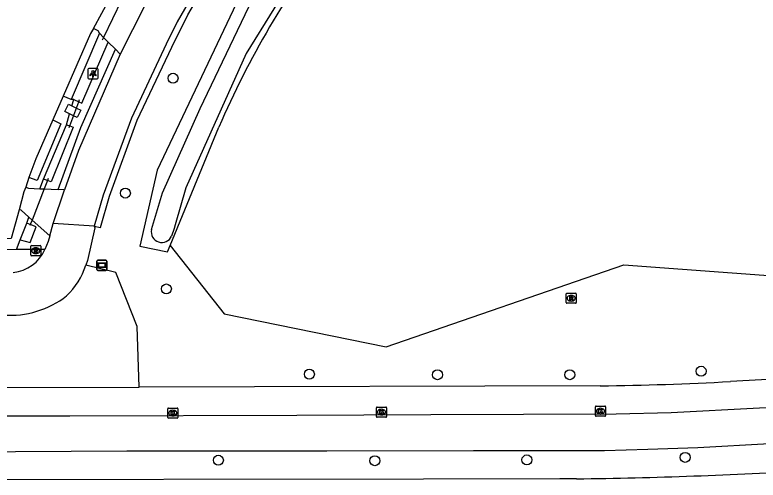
# Model space of a CAD drawing. Extents: x 160457 to 162082, y 388340 to 389736.
# Drawn here: x 161167.8 to 161240.6, y 388347.2 to 388392.8 of the extents above; entities that cross this region are included whole.
import ezdxf

# ---------------------------------------------------------------- set-up
doc = ezdxf.new("R2010")
doc.units = 0
for name, color, linetype in [('IMGEO_Berm_groen', 7, 'Continuous'), ('IMGEO_Boom', 7, 'Continuous'), ('IMGEO_Brandkraan', 7, 'Continuous'), ('IMGEO_Duiker', 7, 'Continuous'), ('IMGEO_Fietspad_gesloten', 7, 'Continuous'), ('IMGEO_Groenvoorziening', 7, 'Continuous'), ('IMGEO_Haag', 7, 'Continuous'), ('IMGEO_Kolk', 7, 'Continuous'), ('IMGEO_Lichtpunt', 7, 'Continuous'), ('IMGEO_Loofbos', 7, 'Continuous'), ('IMGEO_Rijbaan_lokaal_halfverhard', 7, 'Continuous'), ('IMGEO_Rijbaan_lokaal_open', 7, 'Continuous'), ('IMGEO_Rijbaan_regionaal_gesloten', 7, 'Continuous'), ('IMGEO_Rioolput', 7, 'Continuous'), ('IMGEO_Straatnaambord', 7, 'Continuous'), ('IMGEO_Voetpad_open', 7, 'Continuous'), ('IMGEO_Waterloop', 7, 'Continuous')]:
    doc.layers.add(name, color=color, linetype=linetype)

msp = doc.modelspace()

# ---------------------------------------------------------------- linework, layer by layer
at = {"layer": 'IMGEO_Berm_groen'}
for points in [[(161183.043, 388370.238), (161188.333, 388363.513), (161204.201, 388360.29), (161227.477, 388368.326), (161265.062, 388365.54), (161284.982, 388367.185), (161286.613, 388376.227), (161280.784, 388383.56), (161291.75, 388408.466)], [(161190.117, 388395.271), (161181.767, 388377.6), (161180.064, 388370.164), (161182.787, 388369.615), (161183.043, 388370.238)], [(161173.403, 388383.921), (161173.584, 388384.544)], [(161172.864, 388382.069), (161173.173, 388383.13)], [(161170.261, 388375.791), (161170.62, 388376.737)], [(161180.013, 388356.337), (161179.786, 388362.289), (161177.723, 388367.574), (161174.763, 388368.294)]]:
    msp.add_lwpolyline(points, dxfattribs=at)
at = {"layer": 'IMGEO_Boom'}
for centre in [(161183.318, 388386.627), (161178.644, 388375.357), (161182.664, 388365.963), (161235.054, 388357.895), (161196.674, 388357.608), (161209.229, 388357.551), (161222.19, 388357.553), (161187.757, 388349.168), (161203.09, 388349.12), (161217.987, 388349.203), (161233.495, 388349.448)]:
    msp.add_circle(centre, 0.489, dxfattribs=at)
at = {"layer": 'IMGEO_Brandkraan'}
for p, q in [((161169.37, 388369.293), (161169.37, 388370.145)), ((161169.445, 388370.219), (161170.297, 388370.219)), ((161169.858, 388369.999), (161169.883, 388369.999)), ((161170.371, 388370.145), (161170.371, 388369.293)), ((161170.297, 388369.219), (161169.445, 388369.219)), ((161169.881, 388369.439), (161169.856, 388369.439))]:
    msp.add_line(p, q, dxfattribs=at)
for points in [[(161169.37, 388369.293), (161169.37, 388370.145)], [(161169.445, 388370.219), (161170.297, 388370.219)], [(161169.718, 388369.919), (161169.718, 388369.519), (161169.931, 388369.519)], [(161169.949, 388369.919), (161169.718, 388369.919)], [(161169.897, 388369.838), (161169.843, 388369.838), (161169.843, 388369.762)], [(161170.371, 388370.145), (161170.371, 388369.293)], [(161170.297, 388369.219), (161169.445, 388369.219)], [(161169.843, 388369.762), (161169.896, 388369.762)], [(161169.905, 388369.686), (161169.843, 388369.686), (161169.843, 388369.605)], [(161169.843, 388369.605), (161169.905, 388369.605)]]:
    msp.add_lwpolyline(points, dxfattribs=at)
for centre, radius, start, end in [((161169.447, 388370.143), 0.0765, 91.55205, 178.44795), ((161169.447, 388370.143), 0.0765, 91.55205, 178.44795), ((161169.898, 388369.8), 0.0379, 267.82845, 90.93552), ((161169.953, 388369.774), 0.145, 59.4692, 91.53667), ((161169.978, 388369.821), 0.0922, 285.51372, 58.15012), ((161170.295, 388370.143), 0.0765, 1.55205, 88.44795), ((161170.295, 388370.143), 0.0765, 1.55205, 88.44795), ((161169.447, 388369.295), 0.0765, 181.55205, 268.44795), ((161169.447, 388369.295), 0.0765, 181.55205, 268.44795), ((161169.906, 388369.645), 0.0404, 269.87594, 90.50774), ((161169.937, 388369.77), 0.251, 268.66757, 293.53466), ((161169.983, 388369.629), 0.105, 301.31148, 78.98903), ((161170.295, 388369.295), 0.0765, 271.55205, 358.44795), ((161170.295, 388369.295), 0.0765, 271.55205, 358.44795)]:
    msp.add_arc(centre, radius, start, end, dxfattribs=at)
for centre, major_axis, ratio, start_param, end_param in [((161169.857, 388369.719), (-0.387, 0.002), 0.722429, 4.712389, 7.853982), ((161169.882, 388369.719), (-0.39, 0.002), 0.717154, 1.570796, 4.712389)]:
    msp.add_ellipse(centre, major_axis=major_axis, ratio=ratio, start_param=start_param, end_param=end_param, dxfattribs=at)
at = {"layer": 'IMGEO_Duiker'}
for points in [[(161178.515, 388394.798), (161178.412, 388394.584), (161178.269, 388394.284), (161176.516, 388390.62), (161176.383, 388390.341)], [(161173.138, 388381.803), (161173.195, 388381.955), (161174.081, 388384.307), (161174.163, 388384.526)], [(161171.085, 388376.788), (161171.009, 388376.593), (161170.69, 388375.772), (161169.501, 388372.718), (161169.33, 388372.279), (161169.291, 388372.179)]]:
    msp.add_lwpolyline(points, dxfattribs=at)
at = {"layer": 'IMGEO_Fietspad_gesloten'}
for points in [[(161285.376, 388356.678), (161285.131, 388356.626), (161284.89, 388356.58), (161267.886, 388355.634), (161251.907, 388354.745), (161240.785, 388354.262), (161232.119, 388353.801), (161226.721, 388353.692), (161208.568, 388353.62), (161195.448, 388353.567), (161173.194, 388353.478), (161161.193, 388353.478), (161147.808, 388353.478), (161145.264, 388353.462), (161143.372, 388353.547), (161140.061, 388353.959), (161131.462, 388355.184), (161119.244, 388356.924), (161116.788, 388357.151), (161114.188, 388357.317), (161110.453, 388357.605), (161106.726, 388357.841), (161099.015, 388358.057)], [(161268.59, 388352.425), (161260.238, 388351.862), (161241.743, 388350.761), (161234.721, 388350.388), (161229.848, 388350.233), (161225.582, 388350.097), (161212.755, 388350.083), (161198.393, 388350.04), (161178.79, 388350.055), (161162.4, 388349.944), (161148.233, 388349.931), (161143.838, 388349.966), (161143.561, 388349.977), (161143.283, 388349.99), (161143.006, 388350.005), (161134.505, 388351.264), (161120.717, 388353.2), (161115.33, 388353.952), (161106.819, 388354.454), (161104.335, 388354.571)]]:
    msp.add_lwpolyline(points, dxfattribs=at)
at = {"layer": 'IMGEO_Groenvoorziening'}
for points in [[(161172.554, 388384.86), (161171.546, 388382.545)], [(161169.183, 388376.889), (161168.878, 388375.94)]]:
    msp.add_lwpolyline(points, dxfattribs=at)
at = {"layer": 'IMGEO_Haag'}
for points in [[(161175.508, 388391.516), (161175.23, 388391.01), (161172.554, 388384.86)], [(161173.349, 388384.532), (161172.554, 388384.86)], [(161171.546, 388382.545), (161169.888, 388378.734), (161169.183, 388376.889)], [(161171.546, 388382.545), (161172.338, 388382.142), (161169.992, 388376.589), (161169.183, 388376.889)], [(161168.235, 388373.732), (161167.461, 388370.895), (161166.578, 388370.892), (161131.913, 388370.772)], [(161168.984, 388372.421), (161169.199, 388372.987)], [(161167.983, 388369.828), (161168.352, 388370.784)]]:
    msp.add_lwpolyline(points, dxfattribs=at)
at = {"layer": 'IMGEO_Kolk'}
for p, q in [((161182.799, 388353.36), (161182.799, 388354.212)), ((161182.874, 388354.286), (161183.726, 388354.286)), ((161183.287, 388354.066), (161183.312, 388354.066)), ((161183.8, 388354.212), (161183.8, 388353.36)), ((161203.244, 388353.456), (161203.244, 388354.308)), ((161203.319, 388354.382), (161204.171, 388354.382)), ((161203.732, 388354.162), (161203.757, 388354.162)), ((161204.245, 388354.308), (161204.245, 388353.456)), ((161224.697, 388353.553), (161224.697, 388354.405)), ((161224.772, 388354.479), (161225.624, 388354.479)), ((161225.185, 388354.259), (161225.21, 388354.259)), ((161225.698, 388354.405), (161225.698, 388353.553)), ((161183.726, 388353.286), (161182.874, 388353.286)), ((161183.31, 388353.506), (161183.285, 388353.506)), ((161204.171, 388353.382), (161203.319, 388353.382)), ((161203.755, 388353.602), (161203.73, 388353.602)), ((161225.624, 388353.479), (161224.772, 388353.479)), ((161225.208, 388353.699), (161225.183, 388353.699))]:
    msp.add_line(p, q, dxfattribs=at)
for points in [[(161182.799, 388353.36), (161182.799, 388354.212)], [(161182.874, 388354.286), (161183.726, 388354.286)], [(161183.12, 388353.986), (161183.243, 388353.986), (161183.243, 388353.835), (161183.373, 388353.986), (161183.537, 388353.986), (161183.391, 388353.835), (161183.544, 388353.586), (161183.392, 388353.586), (161183.307, 388353.75), (161183.243, 388353.683), (161183.243, 388353.586), (161183.12, 388353.586), (161183.12, 388353.986)], [(161183.8, 388354.212), (161183.8, 388353.36)], [(161203.244, 388353.456), (161203.244, 388354.308)], [(161203.319, 388354.382), (161204.171, 388354.382)], [(161203.565, 388354.082), (161203.688, 388354.082), (161203.688, 388353.931), (161203.818, 388354.082), (161203.982, 388354.082), (161203.836, 388353.931), (161203.989, 388353.682), (161203.837, 388353.682), (161203.752, 388353.846), (161203.688, 388353.779), (161203.688, 388353.682), (161203.565, 388353.682), (161203.565, 388354.082)], [(161204.245, 388354.308), (161204.245, 388353.456)], [(161224.697, 388353.553), (161224.697, 388354.405)], [(161224.772, 388354.479), (161225.624, 388354.479)], [(161225.018, 388354.179), (161225.141, 388354.179), (161225.141, 388354.028), (161225.271, 388354.179), (161225.435, 388354.179), (161225.289, 388354.028), (161225.442, 388353.779), (161225.29, 388353.779), (161225.205, 388353.943), (161225.141, 388353.876), (161225.141, 388353.779), (161225.018, 388353.779), (161225.018, 388354.179)], [(161225.698, 388354.405), (161225.698, 388353.553)], [(161183.726, 388353.286), (161182.874, 388353.286)], [(161204.171, 388353.382), (161203.319, 388353.382)], [(161225.624, 388353.479), (161224.772, 388353.479)]]:
    msp.add_lwpolyline(points, dxfattribs=at)
for centre, start, end in [((161182.876, 388354.21), 91.55205, 178.44795), ((161182.876, 388354.21), 91.55205, 178.44795), ((161183.724, 388354.21), 1.55205, 88.44795), ((161183.724, 388354.21), 1.55205, 88.44795), ((161203.321, 388354.306), 91.55205, 178.44795), ((161203.321, 388354.306), 91.55205, 178.44795), ((161204.169, 388354.306), 1.55205, 88.44795), ((161204.169, 388354.306), 1.55205, 88.44795), ((161224.774, 388354.403), 91.55205, 178.44795), ((161224.774, 388354.403), 91.55205, 178.44795), ((161225.622, 388354.403), 1.55205, 88.44795), ((161225.622, 388354.403), 1.55205, 88.44795), ((161182.876, 388353.362), 181.55205, 268.44795), ((161182.876, 388353.362), 181.55205, 268.44795), ((161183.724, 388353.362), 271.55205, 358.44795), ((161183.724, 388353.362), 271.55205, 358.44795), ((161203.321, 388353.458), 181.55205, 268.44795), ((161203.321, 388353.458), 181.55205, 268.44795), ((161204.169, 388353.458), 271.55205, 358.44795), ((161204.169, 388353.458), 271.55205, 358.44795), ((161224.774, 388353.555), 181.55205, 268.44795), ((161224.774, 388353.555), 181.55205, 268.44795), ((161225.622, 388353.555), 271.55205, 358.44795), ((161225.622, 388353.555), 271.55205, 358.44795)]:
    msp.add_arc(centre, 0.0765, start, end, dxfattribs=at)
for centre, major_axis, ratio, start_param, end_param in [((161183.286, 388353.786), (-0.387, 0.002), 0.722429, 4.712389, 7.853982), ((161183.311, 388353.786), (-0.39, 0.002), 0.717154, 1.570796, 4.712389), ((161203.731, 388353.882), (-0.387, 0.002), 0.722429, 4.712389, 7.853982), ((161203.756, 388353.882), (-0.39, 0.002), 0.717154, 1.570796, 4.712389), ((161225.184, 388353.979), (-0.387, 0.002), 0.722429, 4.712389, 7.853982), ((161225.209, 388353.979), (-0.39, 0.002), 0.717154, 1.570796, 4.712389)]:
    msp.add_ellipse(centre, major_axis=major_axis, ratio=ratio, start_param=start_param, end_param=end_param, dxfattribs=at)
at = {"layer": 'IMGEO_Lichtpunt'}
for p, q in [((161174.974, 388387.478), (161174.974, 388386.671)), ((161174.974, 388387.478), (161174.974, 388386.671)), ((161175.876, 388387.573), (161175.068, 388387.573)), ((161175.876, 388387.573), (161175.068, 388387.573)), ((161175.97, 388386.671), (161175.97, 388387.478)), ((161175.97, 388386.671), (161175.97, 388387.478)), ((161175.068, 388386.577), (161175.876, 388386.577)), ((161175.068, 388386.577), (161175.876, 388386.577))]:
    msp.add_line(p, q, dxfattribs=at)
for points in [[(161175.348, 388387.142), (161175.387, 388387.114), (161175.199, 388386.852), (161175.161, 388386.879), (161175.348, 388387.142)], [(161175.45, 388387.094), (161175.497, 388387.094), (161175.497, 388386.772), (161175.45, 388386.772), (161175.45, 388387.094)], [(161175.56, 388387.114), (161175.598, 388387.141), (161175.785, 388386.879), (161175.746, 388386.851), (161175.56, 388387.114)]]:
    msp.add_lwpolyline(points, dxfattribs=at)
msp.add_circle((161175.473, 388387.276), 0.0994, dxfattribs=at)
for centre, start, end in [((161175.068, 388387.478), 90, 180), ((161175.068, 388387.478), 90, 180), ((161175.876, 388387.478), 0, 90), ((161175.876, 388387.478), 0, 90), ((161175.068, 388386.671), 180, 270), ((161175.068, 388386.671), 180, 270), ((161175.876, 388386.671), 270, 0), ((161175.876, 388386.671), 270, 360)]:
    msp.add_arc(centre, 0.0946, start, end, dxfattribs=at)
at = {"layer": 'IMGEO_Loofbos'}
msp.add_lwpolyline([(161183.043, 388370.238), (161187.808, 388381.839)], dxfattribs=at)
msp.add_arc((161270.882, 388345.868), 90.528, 142.65496, 156.58726, dxfattribs=at)
at = {"layer": 'IMGEO_Rijbaan_lokaal_halfverhard'}
msp.add_lwpolyline([(161175.581, 388372.104), (161176.194, 388371.988), (161177.097, 388375.046), (161179.816, 388382.497), (161183.189, 388389.676), (161184.75, 388392.831), (161187.921, 388398.255), (161191.564, 388403.373), (161195.65, 388408.145), (161197.547, 388410.16), (161200.462, 388412.817), (161203.603, 388415.204), (161209.963, 388419.275), (161216.736, 388422.804), (161216.997, 388422.925), (161224.026, 388425.797), (161228.642, 388427.094), (161234.996, 388428.356)], dxfattribs=at)
at = {"layer": 'IMGEO_Rijbaan_lokaal_open'}
for points in [[(161311.73, 388423.104), (161292.167, 388425.541), (161277.309, 388426.951), (161262.747, 388428.544), (161247.07, 388429.705), (161240.905, 388429.599), (161234.923, 388428.966), (161228.852, 388427.774), (161223.825, 388426.348), (161216.881, 388423.552), (161216.519, 388423.386), (161209.885, 388419.957), (161203.584, 388415.949), (161203.218, 388415.691), (161199.499, 388412.755), (161196.058, 388409.498), (161195.167, 388408.553), (161190.871, 388403.436), (161187.05, 388397.956), (161183.734, 388392.156), (161182.659, 388389.979), (161179.238, 388382.7), (161176.48, 388375.144), (161175.581, 388372.104)], [(161175.508, 388391.516), (161177.171, 388394.542)], [(161180.559, 388393.752), (161178.135, 388388.982)], [(161176.111, 388391.059), (161175.975, 388391.26), (161175.508, 388391.516)], [(161176.954, 388390.146), (161176.516, 388390.62), (161176.111, 388391.059)], [(161172.069, 388375.71), (161174.281, 388381.797), (161177.665, 388389.489)], [(161177.665, 388389.489), (161176.954, 388390.146)], [(161178.135, 388388.982), (161177.665, 388389.489)], [(161178.135, 388388.982), (161174.054, 388379.529), (161172.674, 388375.689)], [(161168.878, 388375.94), (161168.712, 388375.481), (161168.235, 388373.732)], [(161168.878, 388375.94), (161169.149, 388375.842), (161170.261, 388375.791)], [(161170.261, 388375.791), (161170.69, 388375.772), (161172.069, 388375.71)], [(161171.565, 388372.39), (161172.674, 388375.689)], [(161172.674, 388375.689), (161172.069, 388375.71)], [(161169.199, 388372.987), (161168.431, 388373.672), (161168.235, 388373.732)], [(161169.199, 388372.987), (161169.501, 388372.718), (161171.231, 388371.174)], [(161171.231, 388371.174), (161171.565, 388372.39)], [(161175.581, 388372.104), (161171.565, 388372.39)], [(161175.581, 388372.104), (161175.663, 388371.97), (161174.949, 388368.74), (161174.763, 388368.294)], [(161171.231, 388371.174), (161171.067, 388370.626), (161170.755, 388369.837)]]:
    msp.add_lwpolyline(points, dxfattribs=at)
for centre, radius, start, end in [((161167.322, 388371.305), 3.734, 275.11645, 336.85253), ((161167.906, 388370.484), 7.199, 313.82198, 342.29078), ((161167.319, 388372.428), 9.054, 266.05776, 307.96948)]:
    msp.add_arc(centre, radius, start, end, dxfattribs=at)
at = {"layer": 'IMGEO_Rijbaan_regionaal_gesloten'}
msp.add_lwpolyline([(161222.852, 388347.344), (161222.037, 388347.335), (161221.222, 388347.327), (161207.852, 388347.307), (161156.892, 388347.231), (161150.892, 388347.222), (161145.8, 388347.214)], dxfattribs=at)
msp.add_arc((161217.117, 388816.148), 468.839, 270.70084, 273.50719, dxfattribs=at)
at = {"layer": 'IMGEO_Rioolput'}
for p, q in [((161221.829, 388364.627), (161221.829, 388365.479)), ((161221.904, 388365.553), (161222.756, 388365.553)), ((161222.83, 388365.479), (161222.83, 388364.627)), ((161222.34, 388364.773), (161222.315, 388364.773)), ((161222.317, 388365.333), (161222.342, 388365.333)), ((161222.756, 388364.553), (161221.904, 388364.553))]:
    msp.add_line(p, q, dxfattribs=at)
for points in [[(161221.829, 388364.627), (161221.829, 388365.479)], [(161221.904, 388365.553), (161222.756, 388365.553)], [(161222.83, 388365.479), (161222.83, 388364.627)], [(161222.418, 388365.251), (161222.166, 388365.253), (161222.166, 388364.853)], [(161222.166, 388364.853), (161222.29, 388364.853), (161222.29, 388365.015), (161222.301, 388365.015)], [(161222.344, 388365.172), (161222.29, 388365.172), (161222.29, 388365.091)], [(161222.29, 388365.091), (161222.342, 388365.091)], [(161222.348, 388364.986), (161222.419, 388364.853), (161222.559, 388364.853), (161222.494, 388364.979)], [(161222.756, 388364.553), (161221.904, 388364.553)]]:
    msp.add_lwpolyline(points, dxfattribs=at)
for centre, radius, start, end in [((161221.906, 388365.477), 0.0765, 91.55205, 178.44795), ((161221.906, 388365.477), 0.0765, 91.55205, 178.44795), ((161222.754, 388365.477), 0.0765, 1.55205, 88.44795), ((161222.754, 388365.477), 0.0765, 1.55205, 88.44795), ((161222.3, 388364.962), 0.0533, 26.02933, 88.69889), ((161222.326, 388365.28), 0.19, 274.7715, 282.96867), ((161222.35, 388365.076), 0.0964, 77.00612, 93.18647), ((161222.364, 388365.133), 0.0378, 276.66336, 79.67722), ((161222.417, 388365.141), 0.109, 350.36119, 89.41601), ((161222.415, 388365.141), 0.112, 277.58423, 350.98172), ((161222.399, 388364.926), 0.108, 29.51342, 73.79051), ((161221.906, 388364.629), 0.0765, 181.55205, 268.44795), ((161221.906, 388364.629), 0.0765, 181.55205, 268.44795), ((161222.754, 388364.629), 0.0765, 271.55205, 358.44795), ((161222.754, 388364.629), 0.0765, 271.55205, 358.44795)]:
    msp.add_arc(centre, radius, start, end, dxfattribs=at)
for centre, major_axis, ratio, start_param, end_param in [((161222.316, 388365.053), (-0.387, 0.002), 0.722429, 4.712389, 7.853982), ((161222.341, 388365.053), (-0.39, 0.002), 0.717154, 1.570796, 4.712389)]:
    msp.add_ellipse(centre, major_axis=major_axis, ratio=ratio, start_param=start_param, end_param=end_param, dxfattribs=at)
at = {"layer": 'IMGEO_Straatnaambord'}
for p, q in [((161175.843, 388367.884), (161175.843, 388368.684)), ((161175.843, 388368.684), (161175.843, 388367.884)), ((161175.943, 388368.784), (161176.733, 388368.784)), ((161176.733, 388368.784), (161175.943, 388368.784)), ((161176.833, 388368.684), (161176.833, 388367.884)), ((161176.833, 388367.884), (161176.833, 388368.684)), ((161176.733, 388367.784), (161175.943, 388367.784)), ((161175.943, 388367.784), (161176.733, 388367.784))]:
    msp.add_line(p, q, dxfattribs=at)
for points in [[(161175.944, 388368.516), (161176.732, 388368.516), (161176.732, 388368.052), (161175.944, 388368.052), (161175.944, 388368.516)], [(161176.009, 388368.451), (161176.009, 388368.117), (161176.667, 388368.117), (161176.667, 388368.451), (161176.009, 388368.451)]]:
    msp.add_lwpolyline(points, dxfattribs=at)
for centre, start, end in [((161175.943, 388368.684), 90, 180), ((161175.943, 388368.684), 90, 180), ((161176.733, 388368.684), 0, 90), ((161176.733, 388368.684), 360, 90), ((161175.943, 388367.884), 180, 270), ((161175.943, 388367.884), 180, 270), ((161176.733, 388367.884), 270, 0), ((161176.733, 388367.884), 270, 0)]:
    msp.add_arc(centre, 0.1, start, end, dxfattribs=at)
at = {"layer": 'IMGEO_Voetpad_open'}
for points in [[(161173.173, 388383.13), (161172.714, 388383.356), (161173.073, 388384.084), (161173.403, 388383.921)], [(161173.403, 388383.921), (161173.852, 388383.699), (161174.285, 388383.486), (161173.926, 388382.758), (161173.565, 388382.936), (161173.173, 388383.13)], [(161167.983, 388369.828), (161131.475, 388369.703)], [(161170.755, 388369.837), (161167.983, 388369.828)], [(161288.282, 388359.601), (161237.944, 388356.888)], [(161166.191, 388356.297), (161180.013, 388356.337)], [(161225.175, 388356.467), (161180.013, 388356.337)]]:
    msp.add_lwpolyline(points, dxfattribs=at)
msp.add_arc((161222.293, 388637.743), 281.291, 270.58712, 273.18965, dxfattribs=at)
at = {"layer": 'IMGEO_Waterloop'}
for points in [[(161181.21, 388371.787), (161182.281, 388375.395), (161185.97, 388383.653), (161190.733, 388393.618), (161193.155, 388398.105), (161195.751, 388401.337), (161200.045, 388405.769), (161204.835, 388409.32), (161211.635, 388413.256), (161217.939, 388416.725), (161221.915, 388418.961), (161226.677, 388420.971), (161232.073, 388422.732), (161237.524, 388423.778), (161242.356, 388424.082), (161246.926, 388423.779), (161278.722, 388420.338), (161286.896, 388419.454)], [(161286.709, 388417.573), (161278.472, 388418.478), (161254.428, 388421.205), (161248.736, 388421.933), (161246.465, 388422.122), (161243.093, 388422.256), (161240.158, 388422.153), (161237.046, 388422.011), (161232.369, 388421.175), (161229.612, 388420.41), (161225.949, 388419.148), (161221.93, 388417.334), (161218.369, 388415.505), (161211.655, 388411.358), (161206.233, 388408.037), (161202.668, 388405.243), (161199.943, 388402.69), (161198.133, 388400.836), (161195.899, 388397.855), (161190.476, 388389.051), (161184.558, 388375.885), (161183.528, 388372.241), (161183.412, 388371.893), (161183.171, 388371.146)], [(161176.111, 388391.059), (161173.349, 388384.532)], [(161173.584, 388384.544), (161174.081, 388384.307), (161174.371, 388384.169), (161176.954, 388390.146)], [(161173.584, 388384.544), (161173.349, 388384.532)], [(161172.864, 388382.069), (161173.195, 388381.955), (161173.544, 388381.835), (161171.368, 388376.461), (161171.009, 388376.593), (161170.62, 388376.737)], [(161170.62, 388376.737), (161172.864, 388382.069)], [(161168.352, 388370.784), (161169.325, 388370.524), (161169.898, 388372.047), (161169.33, 388372.279), (161168.984, 388372.421)], [(161168.352, 388370.784), (161168.984, 388372.421)]]:
    msp.add_lwpolyline(points, dxfattribs=at)
msp.add_arc((161182.218, 388371.55), 1.035, 166.76662, 337.03093, dxfattribs=at)

doc.saveas('drawing.dxf')
